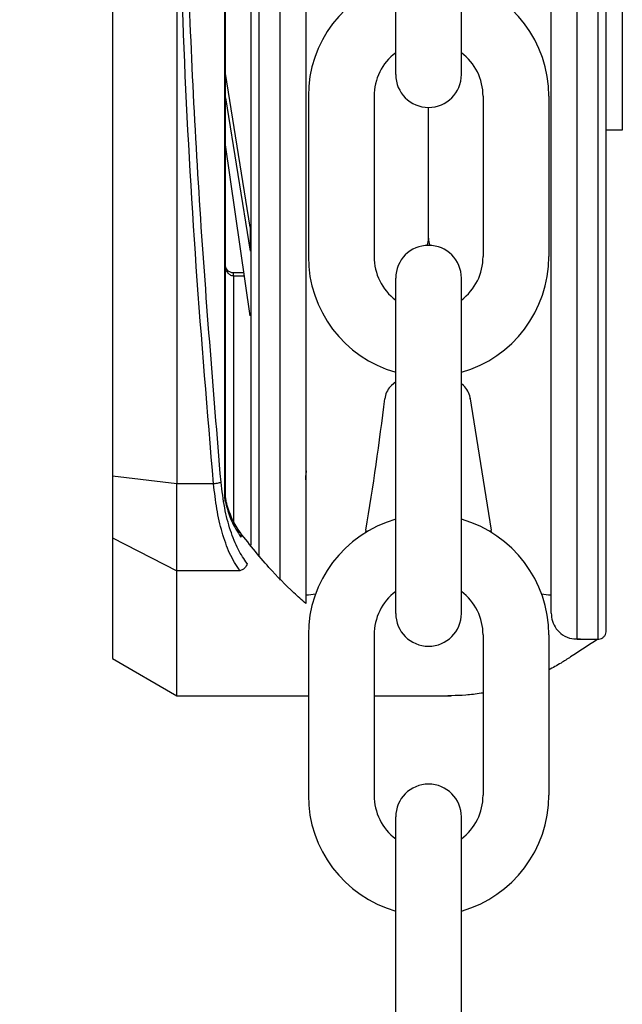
# Model space of a CAD drawing. Header units: inches. Extents: x 170 to 312, y 215 to 248.
# Tile 452 of 529: x 280.3534 to 280.4452, y 223.4128 to 223.5627. Entities that reach past the tile are written whole.
import ezdxf

# ---------------------------------------------------------------- set-up
doc = ezdxf.new("R2010")
doc.units = ezdxf.units.IN
doc.header["$LTSCALE"] = 0.25
doc.header["$MEASUREMENT"] = 0
doc.layers.add('ANNOTATIONS', color=1, linetype='Continuous')
doc.layers.add('MOTOR RH', color=7, linetype='Continuous')
doc.styles.add('ROMANS', font='Romans', dxfattribs={"height": 0.09375})
doc.styles.get("Standard").update_dxf_attribs({"font": 'romans.shx'})
doc.dimstyles.get("Standard").update_dxf_attribs({"dimscale": 60, "dimtxt": 0.0833, "dimasz": 0.0833, "dimexe": 0.0833, "dimexo": 0.04, "dimgap": 0.09, "dimtad": 0, "dimtih": 1, "dimtoh": 1, "dimdec": 4, "dimzin": 1, "dimdsep": 46, "dimlunit": 4, "dimtxsty": 'Standard', "dimcen": 0.09, "dimclrt": 150, "dimadec": 4, "dimazin": 2, "dimtfac": 1, "dimtdec": 0, "dimtofl": 0, "dimtmove": 0, "dimatfit": 3, "dimfxl": 1, "dimtolj": 1, "dimtzin": 0, "dimlwd": -1, "dimlwe": -1, "dimarcsym": 1})

msp = doc.modelspace()

# ---------------------------------------------------------------- linework, layer by layer
at = {"layer": 'MOTOR RH'}
for p, q in [((280.3846428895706, 223.4902680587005), (280.3846389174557, 223.7540943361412)), ((280.3847406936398, 223.4902680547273), (280.3847367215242, 223.7540943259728)), ((280.3675123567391, 223.7511276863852), (280.3675162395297, 223.4932342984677)), ((280.389832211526, 223.6221802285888), (280.3898343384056, 223.4809145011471)), ((280.3930310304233, 223.6221802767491), (280.3930332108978, 223.4773548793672)), ((280.4383089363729, 223.4683939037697), (280.4383066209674, 223.6221809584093)), ((280.44150775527, 223.4683939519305), (280.4415054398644, 223.6221810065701)), ((280.4106787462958, 223.5543739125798), (280.4106787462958, 223.6054101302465)), ((280.4206906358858, 223.5543739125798), (280.4206906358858, 223.6054101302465)), ((280.3773572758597, 223.5917580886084), (280.3773587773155, 223.4920320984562)), ((280.4451979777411, 223.575430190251), (280.44519753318, 223.5459026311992)), ((280.3885314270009, 223.5311542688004), (280.3847397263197, 223.5545170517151)), ((280.3847397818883, 223.5508262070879), (280.3885314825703, 223.5274634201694)), ((280.3973702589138, 223.551077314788), (280.3973702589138, 223.5266580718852)), ((280.4073821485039, 223.551077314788), (280.4073821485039, 223.5266580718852)), ((280.4239872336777, 223.551077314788), (280.4239872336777, 223.5266580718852)), ((280.4339991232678, 223.551077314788), (280.4339991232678, 223.5266580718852)), ((280.4156846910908, 223.5294569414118), (280.4156846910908, 223.5493679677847)), ((280.4451975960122, 223.5500769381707), (280.4451975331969, 223.5459048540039)), ((280.44519753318, 223.5459026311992), (280.4427369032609, 223.545902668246)), ((280.3885316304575, 223.5176413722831), (280.3847398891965, 223.5436988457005)), ((280.3885314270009, 223.5311542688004), (280.3885314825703, 223.5274634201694)), ((280.3875818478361, 223.524168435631), (280.3859704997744, 223.5241684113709)), ((280.3859705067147, 223.5237074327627), (280.3859704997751, 223.5241683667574)), ((280.3859705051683, 223.5237074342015), (280.38764892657, 223.5237074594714)), ((280.3859705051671, 223.5237074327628), (280.3859710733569, 223.485968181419)), ((280.4106787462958, 223.4723252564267), (280.4106787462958, 223.5233614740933)), ((280.4206906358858, 223.4723252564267), (280.4206906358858, 223.5233614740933)), ((280.4106787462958, 223.5075924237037), (280.4100532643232, 223.5070356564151)), ((280.4210208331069, 223.5069990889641), (280.4206829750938, 223.5072998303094)), ((280.4090679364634, 223.5052331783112), (280.4090333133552, 223.505014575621)), ((280.4220407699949, 223.5049780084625), (280.422006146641, 223.5051966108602)), ((280.3773587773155, 223.4920320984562), (280.3675162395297, 223.4932342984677)), ((280.3675162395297, 223.4932342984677), (280.3675163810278, 223.4838361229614)), ((280.3829391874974, 223.492032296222), (280.3773587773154, 223.4920320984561)), ((280.377358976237, 223.4788198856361), (280.3773587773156, 223.4920320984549)), ((280.3847406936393, 223.490268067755), (280.3846428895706, 223.4902680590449)), ((280.3847896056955, 223.4896008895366), (280.3847406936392, 223.4902680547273)), ((280.3848414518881, 223.489230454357), (280.384789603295, 223.4896008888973)), ((280.3847407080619, 223.4893101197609), (280.3848444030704, 223.4888168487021)), ((280.3675163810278, 223.4838361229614), (280.3773589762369, 223.4788198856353)), ((280.3675163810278, 223.4838361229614), (280.3675166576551, 223.4654632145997)), ((280.3869152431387, 223.4788199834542), (280.3773589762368, 223.4788198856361)), ((280.3773592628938, 223.4597807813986), (280.3773589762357, 223.4788198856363)), ((280.3973933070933, 223.4751167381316), (280.3969702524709, 223.4751167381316)), ((280.4343718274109, 223.4751079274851), (280.4339760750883, 223.4751167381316)), ((280.3973702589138, 223.4690286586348), (280.3973702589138, 223.4446094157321)), ((280.4073821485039, 223.4690286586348), (280.4073821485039, 223.4446094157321)), ((280.4239872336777, 223.4690286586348), (280.4239872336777, 223.4446094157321)), ((280.4339991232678, 223.4690286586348), (280.4339991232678, 223.4446094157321)), ((280.4383089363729, 223.4683939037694), (280.44150775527, 223.4683939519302)), ((280.3675166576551, 223.4654632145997), (280.3773592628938, 223.4597807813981)), ((280.3773592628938, 223.4597807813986), (280.3973702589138, 223.4597810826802)), ((280.4073821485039, 223.4597812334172), (280.4190559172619, 223.4597814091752)), ((280.4106787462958, 223.3902766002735), (280.4106787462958, 223.4413128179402)), ((280.4206906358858, 223.3902766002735), (280.4206906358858, 223.4413128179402))]:
    msp.add_line(p, q, dxfattribs=at)
at = {"layer": 'MOTOR RH', "flags": 128}
for points in [[(280.4061503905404, 223.4850011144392), (280.4060835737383, 223.4846247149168)], [(280.4252809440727, 223.4846277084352), (280.4252190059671, 223.4850011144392)], [(280.3984590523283, 223.4752492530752), (280.3977707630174, 223.4751260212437), (280.3973933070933, 223.4751167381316)], [(280.4339760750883, 223.4751167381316), (280.4335790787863, 223.4751270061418), (280.4329115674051, 223.4752458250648)]]:
    msp.add_lwpolyline(points, dxfattribs=at)
at = {"layer": 'MOTOR RH'}
for centre, radius, start, end in [((280.4156846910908, 223.551077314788), 0.01831443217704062, 105.8627163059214, 180), ((280.4156846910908, 223.551077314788), 0.01831443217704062, 7.016709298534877e-15, 74.13728369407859), ((280.4156846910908, 223.551077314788), 0.008302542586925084, 127.0808355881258, 180), ((280.4156846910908, 223.551077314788), 0.008302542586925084, 7.016709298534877e-15, 52.91916441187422), ((280.4156846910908, 223.5543739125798), 0.005005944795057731, 180, 7.016709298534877e-15), ((280.4156846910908, 223.5233614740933), 0.005005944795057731, 7.016709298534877e-15, 180), ((280.4126322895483, 223.5294569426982), 0.003052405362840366, 339.0051765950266, 7.016709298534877e-15), ((280.418737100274, 223.5294569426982), 0.003052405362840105, 180, 200.9948297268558), ((280.4156846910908, 223.5266580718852), 0.01831443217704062, 180, 254.1372836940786), ((280.4156846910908, 223.5266580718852), 0.008302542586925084, 180, 232.9191644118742), ((280.4156846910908, 223.5266580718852), 0.01831443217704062, 285.8627163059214, 7.016709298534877e-15), ((280.4156846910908, 223.5266580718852), 0.008302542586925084, 307.0808355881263, 7.016709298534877e-15), ((280.4120827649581, 223.5047556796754), 0.003052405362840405, 131.6736509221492, 171.0000000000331), ((280.4189913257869, 223.5047191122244), 0.003052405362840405, 8.999999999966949, 48.32634907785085), ((279.903803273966, 223.567578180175), 0.5090889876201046, 350.6650617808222, 352.94088966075), ((291.6472821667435, 225.2821676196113), 11.36505649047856, 188.9946829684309, 189.0984230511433), ((280.4156846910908, 223.4690286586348), 0.01831443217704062, 105.8627163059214, 180), ((280.4156846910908, 223.4690286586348), 0.01831443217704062, 7.016709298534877e-15, 74.13728369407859), ((280.4156846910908, 223.4690286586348), 0.008302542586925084, 127.0808355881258, 180), ((280.4156846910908, 223.4690286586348), 0.008302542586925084, 7.016709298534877e-15, 52.91916441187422), ((280.4156846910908, 223.4723252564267), 0.005005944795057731, 180, 7.016709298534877e-15), ((280.4156846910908, 223.4413128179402), 0.005005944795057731, 7.016709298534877e-15, 180), ((280.4156846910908, 223.4446094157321), 0.01831443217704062, 180, 254.1372836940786), ((280.4156846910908, 223.4446094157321), 0.008302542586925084, 180, 232.9191644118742), ((280.4156846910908, 223.4446094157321), 0.01831443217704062, 285.8627163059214, 7.016709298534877e-15), ((280.4156846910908, 223.4446094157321), 0.008302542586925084, 307.0808355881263, 7.016709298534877e-15)]:
    msp.add_arc(centre, radius, start, end, dxfattribs=at)
for points, knots in [([(280.3840717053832, 223.4922925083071), (280.3828956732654, 223.5065468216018), (280.3805442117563, 223.5350481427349), (280.3785663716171, 223.5785153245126), (280.3783025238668, 223.6076273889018), (280.3781706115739, 223.6221821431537)], [0, 0, 0, 0, 0.3334667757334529, 0.6667626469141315, 0.9999999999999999, 0.9999999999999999, 0.9999999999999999, 0.9999999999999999]), ([(280.3886018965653, 223.6221802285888), (280.3886019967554, 223.6155256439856), (280.3886021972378, 223.6022096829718), (280.3886024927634, 223.5825810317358), (280.3886027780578, 223.5636319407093), (280.388603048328, 223.5456807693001), (280.3886032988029, 223.5290444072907), (280.3886035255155, 223.5139863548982), (280.3886037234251, 223.5008413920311), (280.3886038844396, 223.4901469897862), (280.3886039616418, 223.4850193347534), (280.3886039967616, 223.4826867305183)], [0, 0, 0, 0, 0.1131436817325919, 0.2264028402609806, 0.3395379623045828, 0.4526797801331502, 0.5659406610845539, 0.6790759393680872, 0.7922177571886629, 0.9054784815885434, 1, 1, 1, 1]), ([(280.3969680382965, 223.6221803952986), (280.3969681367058, 223.6156440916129), (280.3969683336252, 223.6025647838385), (280.3969686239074, 223.5832843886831), (280.3969689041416, 223.5646713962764), (280.3969691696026, 223.5470396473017), (280.3969694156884, 223.5306948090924), (280.3969696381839, 223.5159168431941), (280.3969698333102, 223.5029567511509), (280.396969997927, 223.4920230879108), (280.3969701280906, 223.4833778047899), (280.3969702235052, 223.4770405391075), (280.3969702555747, 223.4749105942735), (280.3969702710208, 223.4738847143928), (280.396970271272, 223.4738680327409), (280.3969702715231, 223.4738513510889), (280.3969702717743, 223.473834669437)], [0, 0, 0, 0, 0.09147262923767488, 0.1830390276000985, 0.2745133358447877, 0.3659820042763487, 0.4575523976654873, 0.549026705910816, 0.6404955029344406, 0.7320658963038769, 0.8235400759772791, 0.9150087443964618, 1, 1, 1, 1.001382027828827, 1.001382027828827, 1.001382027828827, 1.001382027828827]), ([(280.434371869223, 223.4723309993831), (280.4343718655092, 223.4725776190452), (280.4343718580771, 223.473071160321), (280.4343717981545, 223.4770510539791), (280.4343717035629, 223.4833336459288), (280.4343715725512, 223.4920352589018), (280.4343714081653, 223.502953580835), (280.4343712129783, 223.5159177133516), (280.4343709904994, 223.5306945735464), (280.4343707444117, 223.5470395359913), (280.4343704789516, 223.5646712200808), (280.4343701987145, 223.58328440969), (280.4343699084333, 223.6025647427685), (280.4343697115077, 223.6156444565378), (280.4343696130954, 223.6221809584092)], [0, 0, 0, 0, 0.08329208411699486, 0.1666861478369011, 0.2499928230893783, 0.3332944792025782, 0.4166886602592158, 0.4999952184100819, 0.5832968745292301, 0.6666910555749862, 0.7499976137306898, 0.8332992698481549, 0.9166923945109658, 1, 1, 1, 1]), ([(280.4427380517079, 223.4696242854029), (280.4427380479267, 223.4698753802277), (280.4427380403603, 223.4703778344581), (280.442737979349, 223.4744300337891), (280.4427378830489, 223.4808261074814), (280.4427377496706, 223.4896849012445), (280.442737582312, 223.5008006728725), (280.4427373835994, 223.5139989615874), (280.4427371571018, 223.5290427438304), (280.4427369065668, 223.5456830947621), (280.4427366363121, 223.5636332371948), (280.4427363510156, 223.5825824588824), (280.4427360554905, 223.6022110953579), (280.4427358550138, 223.6155266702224), (280.4427357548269, 223.6221810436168)], [0, 0, 0, 0, 0.08330560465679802, 0.1666989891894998, 0.2500000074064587, 0.3333056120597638, 0.416698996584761, 0.5000000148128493, 0.5833056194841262, 0.6666990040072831, 0.7500000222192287, 0.8333056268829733, 0.9166955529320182, 1, 1, 1, 1]), ([(280.382939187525, 223.492032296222), (280.3820103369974, 223.5030294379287), (280.3801562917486, 223.5249804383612), (280.3782923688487, 223.5583015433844), (280.3776686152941, 223.5806214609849), (280.3773572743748, 223.5917622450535)], [0, 0, 0, 0, 0.3345923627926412, 0.6678678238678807, 1, 1, 1, 1]), ([(280.3859828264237, 223.5241684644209), (280.385816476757, 223.5241838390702), (280.3854811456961, 223.5242148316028), (280.3850564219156, 223.5245396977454), (280.384790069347, 223.5249600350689), (280.3847550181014, 223.5252761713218), (280.3847401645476, 223.5254101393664)], [0, 0, 0, 0, 0.2549111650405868, 0.5138551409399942, 0.7939879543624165, 1, 1, 1, 1]), ([(280.3859704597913, 223.5237074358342), (280.3858829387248, 223.5237151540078), (280.3857055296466, 223.5237307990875), (280.3854581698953, 223.5238514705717), (280.3852400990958, 223.5240298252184), (280.3849948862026, 223.5243420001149), (280.3847846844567, 223.524824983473), (280.3847552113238, 223.5252433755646), (280.3847401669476, 223.525456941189)], [0, 0, 0, 0, 0.1108229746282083, 0.2246430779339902, 0.3433247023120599, 0.4673421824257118, 0.7281081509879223, 1, 1, 1, 1]), ([(280.3969699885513, 223.4926462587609), (280.3969956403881, 223.4930397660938), (280.3970318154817, 223.4935947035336), (280.3970836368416, 223.4939290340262), (280.3970987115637, 223.494026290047)], [0, 0, 0, 0, 0.7091021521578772, 1, 1, 1, 1]), ([(280.3869152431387, 223.4788199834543), (280.3863865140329, 223.4796478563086), (280.3853818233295, 223.4812209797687), (280.3842169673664, 223.4845379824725), (280.3833740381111, 223.4881232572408), (280.3830821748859, 223.4907469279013), (280.382939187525, 223.4920322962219)], [0, 0, 0, 0, 0.2810912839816, 0.5341294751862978, 0.771764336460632, 1, 1, 1, 1]), ([(280.3840717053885, 223.4922925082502), (280.3840191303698, 223.4922660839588), (280.3839107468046, 223.4922116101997), (280.3836377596, 223.4921356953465), (280.3833047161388, 223.4920709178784), (280.383059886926, 223.4920449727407), (280.3829391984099, 223.4920321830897)], [0, 0, 0, 0, 0.2386369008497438, 0.4919507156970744, 0.7495571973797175, 1, 1, 1, 1]), ([(280.3880477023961, 223.4799061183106), (280.3875761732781, 223.4805857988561), (280.3866335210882, 223.4819445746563), (280.3854731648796, 223.4848769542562), (280.3845515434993, 223.4883285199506), (280.3842316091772, 223.4909715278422), (280.3840717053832, 223.4922925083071)], [0, 0, 0, 0, 0.2503251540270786, 0.5004347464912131, 0.7503163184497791, 0.9999999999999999, 0.9999999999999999, 0.9999999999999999, 0.9999999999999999]), ([(280.3847407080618, 223.489310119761), (280.3847120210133, 223.4894812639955), (280.3846605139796, 223.4897885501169), (280.3846483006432, 223.4901208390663), (280.3846428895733, 223.4902680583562)], [0, 0, 0, 0, 0.5569539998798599, 1, 1, 1, 1]), ([(280.3847896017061, 223.4896008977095), (280.3848083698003, 223.4895560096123), (280.3848460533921, 223.4894658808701), (280.3847759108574, 223.4893621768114), (280.3847407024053, 223.4893101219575)], [0, 0, 0, 0, 0.4980441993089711, 1, 1, 1, 1]), ([(280.3848414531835, 223.4892304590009), (280.3848759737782, 223.4891716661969), (280.3849292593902, 223.4890809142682), (280.3849085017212, 223.4889352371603), (280.3848660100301, 223.4888567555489), (280.3848444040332, 223.4888168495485)], [0, 0, 0, 0, 0.474850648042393, 0.7329742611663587, 1, 1, 1, 1]), ([(280.3848444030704, 223.4888168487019), (280.3850952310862, 223.4880058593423), (280.3857159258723, 223.4859989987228), (280.3865838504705, 223.4847048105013), (280.3871010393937, 223.4839336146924)], [0, 0, 0, 0, 0.4041084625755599, 1, 1, 1, 1]), ([(280.3869708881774, 223.4846478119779), (280.3865565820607, 223.48525861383), (280.3857631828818, 223.4864283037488), (280.3851837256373, 223.4882334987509), (280.3849068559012, 223.489096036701)], [0, 0, 0, 0, 0.5221912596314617, 1, 1, 1, 1]), ([(280.3969702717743, 223.473834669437), (280.3963657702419, 223.4743486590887), (280.3944819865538, 223.4760520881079), (280.3910042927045, 223.4795246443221), (280.3882283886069, 223.4830628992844), (280.3866737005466, 223.4850445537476)], [0.1268879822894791, 0.1268879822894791, 0.1268879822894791, 0.1268879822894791, 0.2762468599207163, 0.5946508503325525, 1, 1, 1, 1]), ([(280.3869474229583, 223.4846656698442), (280.3869969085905, 223.4845922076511), (280.3870900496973, 223.4844539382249), (280.3871271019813, 223.4842276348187), (280.3871241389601, 223.4840558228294), (280.3871072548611, 223.4839664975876), (280.3871010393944, 223.4839336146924)], [0, 0, 0, 0, 0.353410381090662, 0.6651836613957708, 0.8767455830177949, 1, 1, 1, 1]), ([(280.3880477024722, 223.4799061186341), (280.3880135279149, 223.4797873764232), (280.3879420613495, 223.4795390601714), (280.3876795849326, 223.4792004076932), (280.387323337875, 223.4789311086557), (280.3870496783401, 223.4788566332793), (280.3869152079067, 223.4788200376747)], [0, 0, 0, 0, 0.2325810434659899, 0.486378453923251, 0.7476173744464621, 0.9999999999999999, 0.9999999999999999, 0.9999999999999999, 0.9999999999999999]), ([(280.4343718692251, 223.4723308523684), (280.434407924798, 223.4719285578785), (280.4344829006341, 223.4710920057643), (280.4350982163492, 223.4699317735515), (280.4361052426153, 223.4689678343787), (280.4374314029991, 223.4683789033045), (280.4383939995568, 223.4684144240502), (280.4388498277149, 223.4684312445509)], [0, 0, 0, 0, 0.1796775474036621, 0.3736308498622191, 0.57235616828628, 0.7974934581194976, 1, 1, 1, 1]), ([(280.4414661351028, 223.4683939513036), (280.4400822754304, 223.4674911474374), (280.4386984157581, 223.4665883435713), (280.4373145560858, 223.4656855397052), (280.4368323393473, 223.4653709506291), (280.4357323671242, 223.4646533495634), (280.434623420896, 223.464031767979), (280.4339991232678, 223.4637022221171)], [-0.1934736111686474, -0.1934736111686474, -0.1934736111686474, -0.1934736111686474, 0, 0, 0, 0.06741739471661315, 0.1537840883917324, 0.1537840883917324, 0.1537840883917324, 0.1537840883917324]), ([(280.4414916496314, 223.4684069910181), (280.4415416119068, 223.4684032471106), (280.4417257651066, 223.4683894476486), (280.4420459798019, 223.4684965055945), (280.442395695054, 223.4687352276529), (280.4426395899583, 223.4690863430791), (280.4427305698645, 223.4694010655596), (280.4427365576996, 223.4695797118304), (280.4427380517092, 223.4696242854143)], [0, 0, 0, 0, 0.0771656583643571, 0.2844206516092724, 0.5041310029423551, 0.723841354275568, 0.9310963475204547, 1, 1, 1, 1]), ([(280.4239872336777, 223.4602040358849), (280.4238839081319, 223.4601862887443), (280.4230063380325, 223.460040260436), (280.4214128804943, 223.4598473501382), (280.419730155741, 223.4597809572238), (280.4188234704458, 223.459779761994), (280.4186325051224, 223.4597814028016)], [0.610598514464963, 0.610598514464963, 0.610598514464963, 0.610598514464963, 0.6246357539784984, 0.7298042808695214, 0.8268099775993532, 0.8526950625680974, 0.8526950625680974, 0.8526950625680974, 0.8526950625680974])]:
    msp.add_open_spline(points, degree=3, knots=knots, dxfattribs=at)

# ---------------------------------------------------------------- leaders
at = {"layer": 'ANNOTATIONS', "has_arrowhead": 0}
msp.add_leader([(280.4448736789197, 223.2730367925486), (279.8870421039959, 223.6339586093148), (279.7912369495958, 223.6339586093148)], dimstyle='Standard', override={"dimtxt": 0.09375, "dimasz": 0.09375, "dimexe": 0.046875, "dimgap": 0.09, "dimtad": 0, "dimtih": 0, "dimtoh": 0, "dimtxsty": 'ROMANS'}, dxfattribs=at)

doc.saveas('drawing.dxf')
